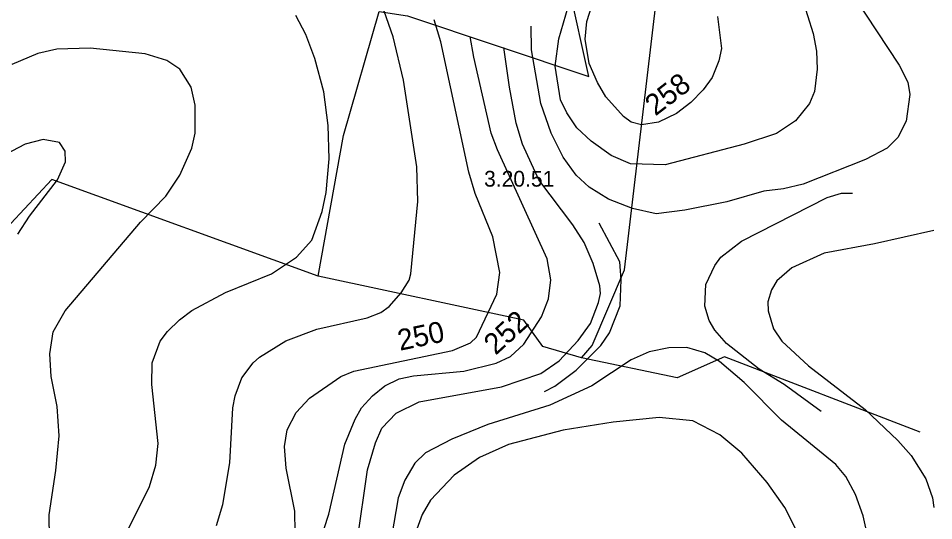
# Model space of a CAD drawing. Extents: x -662500 to -653478, y -1056827 to -1049993.
# Drawn here: x -659233.9 to -658797.7, y -1052622.5 to -1052383.2 of the extents above; entities that cross this region are included whole.
import ezdxf

# ---------------------------------------------------------------- set-up
doc = ezdxf.new("R2010")
doc.units = 0
doc.layers.add('Vrstva 24', color=7, linetype='Continuous')
doc.layers.add('Vrstva 7', color=7, linetype='Continuous')

msp = doc.modelspace()

# ---------------------------------------------------------------- linework, layer by layer
at = {"layer": 'Vrstva 24'}
for points in [[(-658965.5, -1052545), (-658960.5, -1052539), (-658945, -1052503), (-658919, -1052282.5), (-658924, -1052268), (-658946, -1052263.5), (-658955, -1052263)], [(-659062, -1052380), (-659048.5, -1052382), (-658962, -1052411), (-658971.5, -1052368.5), (-658976.5, -1052338.5), (-659042, -1052326)], [(-659091, -1052506), (-659079, -1052439), (-659062, -1052380)], [(-659091, -1052506), (-659218, -1052460), (-659237.5, -1052481), (-659250.5, -1052488), (-659294, -1052503), (-659332, -1052529), (-659356, -1052547)], [(-658965.5, -1052545), (-658984, -1052539.5), (-658993, -1052527), (-659091, -1052506)], [(-658804.21, -1052580.31), (-658897.5, -1052544.5), (-658920, -1052554.5), (-658965.5, -1052545)]]:
    msp.add_lwpolyline(points, dxfattribs=at)
at = {"layer": 'Vrstva 7'}
for p, q in [((-658866.43, -1052354.82), (-658855.19, -1052390.42)), ((-658847.21, -1052355.39), (-658814.18, -1052405.51)), ((-658963.03, -1052384.72), (-658958.13, -1052369.49)), ((-659055.23, -1052391.98), (-659061.78, -1052373.33)), ((-658976.35, -1052392.98), (-658971.94, -1052377.74)), ((-659096.95, -1052390.99), (-659101.65, -1052381.87)), ((-659032.66, -1052394.41), (-659035.82, -1052383.89)), ((-658963.78, -1052393.22), (-658963.03, -1052384.72)), ((-658900.75, -1052382.44), (-658898.9, -1052397.68)), ((-658989.31, -1052398.25), (-658989.6, -1052387.04)), ((-659092.68, -1052402.38), (-659096.95, -1052390.99)), ((-659050.39, -1052412.63), (-659055.23, -1052391.98)), ((-659016.92, -1052401.78), (-659018.61, -1052391.89)), ((-658978.06, -1052406.08), (-658976.35, -1052392.98)), ((-658961.88, -1052404.77), (-658963.78, -1052393.22)), ((-658855.19, -1052390.42), (-658853.62, -1052398.96)), ((-659215.55, -1052397.96), (-659224.67, -1052399.96)), ((-659199.61, -1052397.53), (-659215.55, -1052397.96)), ((-659173.41, -1052400.1), (-659199.61, -1052397.53)), ((-659019.21, -1052456.48), (-659032.66, -1052394.41)), ((-658999.84, -1052416.04), (-659002.56, -1052397.08)), ((-658984.9, -1052423.73), (-658989.31, -1052398.25)), ((-658898.9, -1052397.68), (-658900.18, -1052403.52)), ((-659224.67, -1052399.96), (-659237.05, -1052405.22)), ((-659163.16, -1052403.37), (-659173.41, -1052400.1)), ((-659088.26, -1052418.32), (-659092.68, -1052402.38)), ((-659008.53, -1052437.97), (-659016.92, -1052401.78)), ((-658853.62, -1052398.96), (-658853.19, -1052407.5)), ((-659156.89, -1052407.5), (-659163.16, -1052403.37)), ((-658975.5, -1052422.02), (-658978.06, -1052406.08)), ((-658957.98, -1052413.77), (-658961.88, -1052404.77)), ((-658900.18, -1052403.52), (-658903.31, -1052411.49)), ((-658814.18, -1052405.51), (-658810.05, -1052413.62)), ((-659151.48, -1052416.04), (-659156.89, -1052407.5)), ((-658853.19, -1052407.5), (-658854.47, -1052418.04)), ((-659043.98, -1052453.92), (-659050.39, -1052412.63)), ((-658954, -1052420.6), (-658957.98, -1052413.77)), ((-658903.31, -1052411.49), (-658907.58, -1052417.33)), ((-658810.05, -1052413.62), (-658809.06, -1052419.46)), ((-659149.63, -1052424.59), (-659151.48, -1052416.04)), ((-659086.27, -1052434.27), (-659088.26, -1052418.32)), ((-658996.71, -1052433.13), (-658999.84, -1052416.04)), ((-658907.58, -1052417.33), (-658913.42, -1052423.31)), ((-658854.47, -1052418.04), (-658856.9, -1052423.73)), ((-658809.06, -1052419.46), (-658810.91, -1052432.28)), ((-658980.05, -1052437.97), (-658984.9, -1052423.73)), ((-658972.51, -1052428.29), (-658975.5, -1052422.02)), ((-658945.6, -1052430), (-658954, -1052420.6)), ((-658913.42, -1052423.31), (-658920.26, -1052428.57)), ((-658856.9, -1052423.73), (-658863.59, -1052431.99)), ((-659149.63, -1052437.97), (-659149.63, -1052424.59)), ((-658967.81, -1052435.41), (-658972.51, -1052428.29)), ((-658920.26, -1052428.57), (-658928.8, -1052432.7)), ((-658993.72, -1052443.1), (-658996.71, -1052433.13)), ((-658941.9, -1052432.7), (-658945.6, -1052430)), ((-658936.91, -1052433.99), (-658941.9, -1052432.7)), ((-658928.8, -1052432.7), (-658936.91, -1052433.99)), ((-658863.59, -1052431.99), (-658872.7, -1052438.11)), ((-658810.91, -1052432.28), (-658814.75, -1052439.97)), ((-659085.84, -1052450.22), (-659086.27, -1052434.27)), ((-658960.97, -1052441.82), (-658967.81, -1052435.41)), ((-659222.1, -1052440.96), (-659230.65, -1052443.1)), ((-659214.27, -1052442.39), (-659222.1, -1052440.96)), ((-659151.2, -1052445.09), (-659149.63, -1052437.97)), ((-659005.54, -1052445.95), (-659008.53, -1052437.97)), ((-658974.22, -1052449.36), (-658980.05, -1052437.97)), ((-658951.44, -1052448.51), (-658960.97, -1052441.82)), ((-658872.7, -1052438.11), (-658888.08, -1052443.1)), ((-658814.75, -1052439.97), (-658819.88, -1052445.09)), ((-659230.65, -1052443.1), (-659243.17, -1052449.65)), ((-659211.57, -1052446.51), (-659214.27, -1052442.39)), ((-659157.03, -1052457.91), (-659151.2, -1052445.09)), ((-658981.91, -1052497.77), (-659005.54, -1052445.95)), ((-658985.89, -1052460.18), (-658993.72, -1052443.1)), ((-658888.08, -1052443.1), (-658925.67, -1052453.06)), ((-658819.88, -1052445.09), (-658830.27, -1052450.5)), ((-659211.42, -1052451.64), (-659211.57, -1052446.51)), ((-659087.27, -1052466.16), (-659085.84, -1052450.22)), ((-658968.09, -1052457.91), (-658974.22, -1052449.36)), ((-658942.18, -1052452.49), (-658951.44, -1052448.51)), ((-658830.27, -1052450.5), (-658859.89, -1052462.18)), ((-659215.27, -1052460.18), (-659211.42, -1052451.64)), ((-659043.56, -1052470.43), (-659043.98, -1052453.92)), ((-658925.67, -1052453.06), (-658942.18, -1052452.49)), ((-659163.58, -1052467.87), (-659157.03, -1052457.91)), ((-659016.22, -1052466.73), (-659019.21, -1052456.48)), ((-658961.83, -1052463.6), (-658968.09, -1052457.91)), ((-659228.65, -1052477.41), (-659215.27, -1052460.18)), ((-658969.66, -1052481.54), (-658985.89, -1052460.18)), ((-658952.72, -1052469.44), (-658961.83, -1052463.6)), ((-658859.89, -1052462.18), (-658869.28, -1052464.45)), ((-659175.69, -1052480.4), (-659163.58, -1052467.87)), ((-659089.12, -1052475.27), (-659087.27, -1052466.16)), ((-659007.82, -1052487.24), (-659016.22, -1052466.73)), ((-658878.68, -1052465.59), (-658896.33, -1052470.58)), ((-658869.28, -1052464.45), (-658878.68, -1052465.59)), ((-658848.49, -1052468.58), (-658841.66, -1052466.59)), ((-658841.66, -1052466.59), (-658836.39, -1052466.45)), ((-659046.83, -1052504.89), (-659043.56, -1052470.43)), ((-658941.33, -1052473.85), (-658952.72, -1052469.44)), ((-658896.33, -1052470.58), (-658916.27, -1052474.56)), ((-658889.36, -1052489.37), (-658848.49, -1052468.58)), ((-659094.1, -1052488.94), (-659089.12, -1052475.27)), ((-658929.94, -1052476.41), (-658941.33, -1052473.85)), ((-658916.27, -1052474.56), (-658929.94, -1052476.41)), ((-659234.2, -1052486.1), (-659228.65, -1052477.41)), ((-659211.57, -1052522.55), (-659175.69, -1052480.4)), ((-658947.31, -1052499.2), (-658957.13, -1052480.83)), ((-658964.25, -1052490.08), (-658969.66, -1052481.54)), ((-658797.74, -1052484.28), (-658826, -1052490.65)), ((-659101.36, -1052496.92), (-659094.1, -1052488.94)), ((-659004.4, -1052504.32), (-659007.82, -1052487.24)), ((-658899.18, -1052497.06), (-658889.36, -1052489.37)), ((-658959.98, -1052500.05), (-658964.25, -1052490.08)), ((-658826, -1052490.65), (-658849.92, -1052495.07)), ((-659113.32, -1052504.89), (-659101.36, -1052496.92)), ((-658980.2, -1052507.74), (-658981.91, -1052497.77)), ((-658902.03, -1052500.9), (-658899.18, -1052497.06)), ((-658849.92, -1052495.07), (-658865.3, -1052502.04)), ((-658956.85, -1052510.58), (-658959.98, -1052500.05)), ((-658946.59, -1052507.74), (-658947.31, -1052499.2)), ((-658906.3, -1052510.02), (-658902.03, -1052500.9)), ((-658865.3, -1052502.04), (-658872.42, -1052508.31)), ((-659135.25, -1052513.86), (-659113.32, -1052504.89)), ((-659047.69, -1052507.88), (-659046.83, -1052504.89)), ((-659005.97, -1052514.57), (-659004.4, -1052504.32)), ((-659051.53, -1052514), (-659047.69, -1052507.88)), ((-658981.34, -1052516.85), (-658980.2, -1052507.74)), ((-658956.56, -1052514.29), (-658956.85, -1052510.58)), ((-658947.19, -1052520.15), (-658946.59, -1052507.74)), ((-658906.87, -1052520.27), (-658906.3, -1052510.02)), ((-658872.42, -1052508.31), (-658874.98, -1052512.58)), ((-659151.2, -1052522.4), (-659135.25, -1052513.86)), ((-659057.22, -1052520.55), (-659051.53, -1052514)), ((-659015.65, -1052535.07), (-659005.97, -1052514.57)), ((-658957.42, -1052518.56), (-658956.56, -1052514.29)), ((-658874.98, -1052512.58), (-658876.83, -1052518.27)), ((-658984.61, -1052525.39), (-658981.34, -1052516.85)), ((-658961.26, -1052528.53), (-658957.42, -1052518.56)), ((-658952.29, -1052533.08), (-658947.19, -1052520.15)), ((-658904.73, -1052527.1), (-658906.87, -1052520.27)), ((-658876.83, -1052518.27), (-658876.54, -1052522.55)), ((-659217.26, -1052532.51), (-659211.57, -1052522.55)), ((-659157.18, -1052526.82), (-659151.2, -1052522.4)), ((-659067.76, -1052525.96), (-659061.21, -1052523.4)), ((-659061.21, -1052523.4), (-659057.22, -1052520.55)), ((-658876.54, -1052522.55), (-658874.12, -1052531.09)), ((-659162.87, -1052532.37), (-659157.18, -1052526.82)), ((-659091.68, -1052531.23), (-659067.76, -1052525.96)), ((-658993.01, -1052538.49), (-658984.61, -1052525.39)), ((-658967.1, -1052536.64), (-658961.26, -1052528.53)), ((-658902.05, -1052531.7), (-658904.73, -1052527.1)), ((-659218.97, -1052543.05), (-659217.26, -1052532.51)), ((-659166.29, -1052537.07), (-659162.87, -1052532.37)), ((-659106.49, -1052536.78), (-659091.68, -1052531.23)), ((-658956.42, -1052539.06), (-658952.29, -1052533.08)), ((-658896.48, -1052538.06), (-658902.05, -1052531.7)), ((-658874.12, -1052531.09), (-658870.14, -1052536.93)), ((-659170.13, -1052547.32), (-659166.29, -1052537.07)), ((-659119.02, -1052544.61), (-659106.49, -1052536.78)), ((-659027.04, -1052541.48), (-659018.5, -1052537.78)), ((-659018.5, -1052537.78), (-659015.65, -1052535.07)), ((-658976.21, -1052546.32), (-658967.1, -1052536.64)), ((-658870.14, -1052536.93), (-658857.32, -1052548.74)), ((-659074.03, -1052551.31), (-659027.04, -1052541.48)), ((-658999.42, -1052544.33), (-658993.01, -1052538.49)), ((-658968.09, -1052550.74), (-658956.42, -1052539.06)), ((-658933.35, -1052542.05), (-658941.9, -1052545.9)), ((-658923.96, -1052540.2), (-658933.35, -1052542.05)), ((-658915.41, -1052540.06), (-658923.96, -1052540.2)), ((-658906.87, -1052542.48), (-658915.41, -1052540.06)), ((-658880.96, -1052550.31), (-658896.48, -1052538.06)), ((-659218.26, -1052553.87), (-659218.97, -1052543.05)), ((-659122.01, -1052547.32), (-659119.02, -1052544.61)), ((-659006.25, -1052547.46), (-658999.42, -1052544.33)), ((-658984.9, -1052552.45), (-658976.21, -1052546.32)), ((-658941.9, -1052545.9), (-658960.69, -1052558.28)), ((-658899.75, -1052546.75), (-658906.87, -1052542.48)), ((-659170.28, -1052557.57), (-659170.13, -1052547.32)), ((-659127.42, -1052554.44), (-659122.01, -1052547.32)), ((-659021.63, -1052551.31), (-659006.25, -1052547.46)), ((-658978.2, -1052558.43), (-658968.09, -1052550.74)), ((-658888.08, -1052556.72), (-658899.75, -1052546.75)), ((-658869, -1052557.71), (-658880.96, -1052550.31)), ((-658857.32, -1052548.74), (-658830.41, -1052569.53)), ((-659215.41, -1052568.11), (-659218.26, -1052553.87)), ((-659130.55, -1052562.98), (-659127.42, -1052554.44)), ((-659095.1, -1052564.12), (-659080.29, -1052553.87)), ((-659080.29, -1052553.87), (-659074.03, -1052551.31)), ((-659059.22, -1052558.28), (-659052.38, -1052555.01)), ((-659052.38, -1052555.01), (-659045.55, -1052553.44)), ((-659045.55, -1052553.44), (-659021.63, -1052551.31)), ((-659003.69, -1052558.71), (-658984.9, -1052552.45)), ((-659167.29, -1052585.76), (-659170.28, -1052557.57)), ((-659065.2, -1052562.98), (-659059.22, -1052558.28)), ((-659042.99, -1052565.97), (-659003.69, -1052558.71)), ((-658983.21, -1052560.96), (-658978.2, -1052558.43)), ((-658960.69, -1052558.28), (-658980.62, -1052567.54)), ((-658870.28, -1052574.66), (-658888.08, -1052556.72)), ((-658851.42, -1052570.42), (-658869, -1052557.71)), ((-659131.69, -1052568.82), (-659130.55, -1052562.98)), ((-659070.32, -1052568.82), (-659065.2, -1052562.98)), ((-659214.41, -1052582.06), (-659215.41, -1052568.11)), ((-659101.51, -1052570.96), (-659095.1, -1052564.12)), ((-659053.81, -1052571.24), (-659042.99, -1052565.97)), ((-658980.62, -1052567.54), (-659010.24, -1052576.65)), ((-659133.11, -1052594.88), (-659131.69, -1052568.82)), ((-659105.78, -1052579.21), (-659101.51, -1052570.96)), ((-659073.46, -1052574.09), (-659070.32, -1052568.82)), ((-659060.64, -1052578.36), (-659053.81, -1052571.24)), ((-658830.41, -1052569.53), (-658814.89, -1052584.34)), ((-659078.3, -1052586.05), (-659073.46, -1052574.09)), ((-659010.24, -1052576.65), (-659027.33, -1052583.63)), ((-658950.44, -1052575.51), (-658974.36, -1052579.35)), ((-658928.51, -1052573.38), (-658950.44, -1052575.51)), ((-658912.57, -1052574.94), (-658928.51, -1052573.38)), ((-658899.61, -1052581.63), (-658912.57, -1052574.94)), ((-658844.37, -1052595.73), (-658870.28, -1052574.66)), ((-659107.06, -1052587.19), (-659105.78, -1052579.21)), ((-659063.77, -1052585.48), (-659060.64, -1052578.36)), ((-658974.36, -1052579.35), (-659000.27, -1052586.19)), ((-659215.98, -1052598.58), (-659214.41, -1052582.06)), ((-659168.42, -1052596.01), (-659167.29, -1052585.76)), ((-659067.48, -1052598.29), (-659063.77, -1052585.48)), ((-659027.33, -1052583.63), (-659039.85, -1052590.18)), ((-658889.21, -1052590.32), (-658899.61, -1052581.63)), ((-658814.89, -1052584.34), (-658808.49, -1052591.46)), ((-659106.35, -1052597.44), (-659107.06, -1052587.19)), ((-659085.98, -1052619.36), (-659078.3, -1052586.05)), ((-659039.85, -1052590.18), (-659044.98, -1052595.16)), ((-659000.27, -1052586.19), (-659014.23, -1052592.46)), ((-659014.23, -1052592.46), (-659026.19, -1052600.85)), ((-658877.11, -1052604.27), (-658889.21, -1052590.32)), ((-658808.49, -1052591.46), (-658801.51, -1052602.56)), ((-659219.25, -1052619.65), (-659215.98, -1052598.58)), ((-659171.41, -1052606.27), (-659168.42, -1052596.01)), ((-659136.39, -1052614.81), (-659133.11, -1052594.88)), ((-659102.22, -1052617.94), (-659106.35, -1052597.44)), ((-659076.3, -1052658.95), (-659067.48, -1052598.29)), ((-659044.98, -1052595.16), (-659049.82, -1052603.27)), ((-658839.53, -1052601.43), (-658844.37, -1052595.73)), ((-659049.82, -1052603.27), (-659052.95, -1052611.68)), ((-659026.19, -1052600.85), (-659037.58, -1052612.67)), ((-658834.97, -1052609.97), (-658839.53, -1052601.43)), ((-658801.51, -1052602.56), (-658798.38, -1052611.68)), ((-659181.52, -1052626.77), (-659171.41, -1052606.27)), ((-658868.71, -1052616.23), (-658877.11, -1052604.27)), ((-659052.95, -1052611.68), (-659056.08, -1052630.19)), ((-658831.41, -1052620.22), (-658834.97, -1052609.97)), ((-658798.38, -1052611.68), (-658797.74, -1052616.18)), ((-659139.52, -1052624.77), (-659136.39, -1052614.81)), ((-659037.58, -1052612.67), (-659041.56, -1052619.51)), ((-658862.59, -1052628.19), (-658868.71, -1052616.23)), ((-659219.11, -1052631.04), (-659219.25, -1052619.65)), ((-659101.93, -1052628.19), (-659102.22, -1052617.94)), ((-659090.54, -1052633.32), (-659085.98, -1052619.36)), ((-659041.56, -1052619.51), (-659043.98, -1052626.48)), ((-658829.42, -1052628.76), (-658831.41, -1052620.22))]:
    msp.add_line(p, q, dxfattribs=at)

# ---------------------------------------------------------------- texts
at = {"layer": 'Vrstva 24'}
msp.add_text('3.20.51', height=7.5, dxfattribs=at).set_placement((-659011.98, -1052463.4))
at = {"layer": 'Vrstva 7'}
for s, rotation, p in [('258', 37.6228, (-658930.35, -1052430.04)), ('252', 42.3395, (-659006.46, -1052543.98)), ('250', 11.8095, (-659052.05, -1052541.6))]:
    msp.add_text(s, height=10, rotation=rotation, dxfattribs=at).set_placement(p)

doc.saveas('drawing.dxf')
